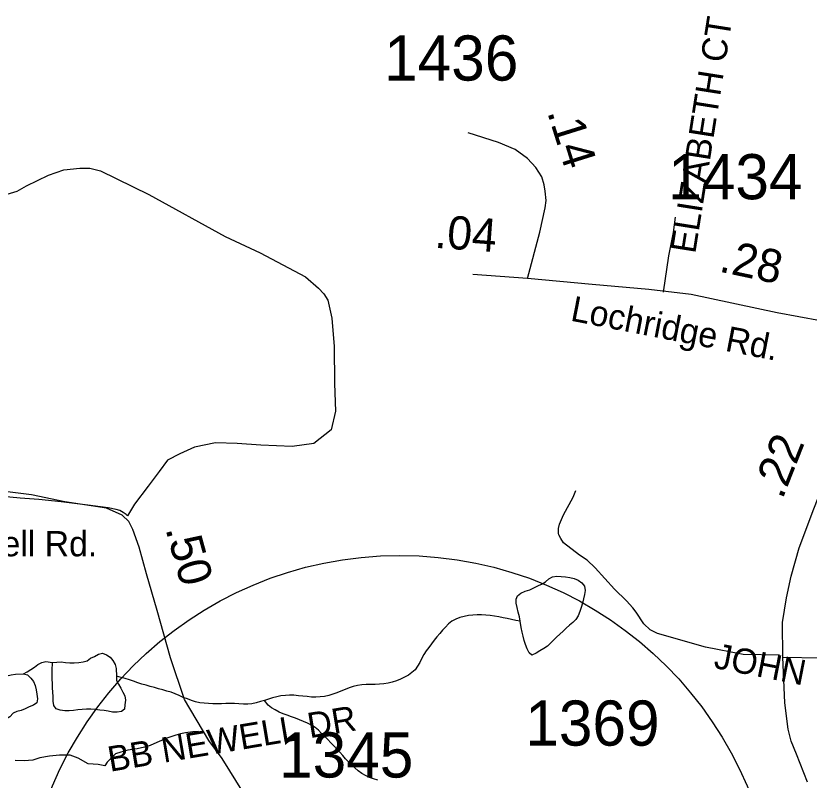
# Model space of a CAD drawing. Extents: x 1950930 to 2061844, y 904556 to 1017002.
# Drawn here: x 1996439 to 1999426, y 964303 to 967179 of the extents above; entities that cross this region are included whole.
import ezdxf

# ---------------------------------------------------------------- set-up
doc = ezdxf.new("R2010")
doc.units = 0
for name, color, linetype in [('Exist Hydrographic Misc Water Feature', 7, 'Continuous'), ('Exist Road Blue Ridge Parkway', 7, 'Continuous'), ('Exist Road Non-System Type 51', 7, 'Continuous'), ('Exist Road Non-System Type 51 Label', 7, 'Continuous'), ('Exist Road Primary US Structure Standard Bridge CELL', 7, 'Continuous'), ('Exist Road Secondary Type 51 Attributed', 7, 'Continuous'), ('Exist Road Secondary Type 51 Label', 7, 'Continuous'), ('Exist Road Secondary Type 51 Number Label', 7, 'Continuous')]:
    doc.layers.add(name, color=color, linetype=linetype)

msp = doc.modelspace()

# ---------------------------------------------------------------- linework, layer by layer
at = {"layer": 'Exist Hydrographic Misc Water Feature'}
for points in [[(1998337.7, 964901.1), (1998334.7, 964917.6), (1998330, 964934.9), (1998325.9, 964952.2), (1998323.2, 964968.7), (1998323.2, 964984.2), (1998328.3, 964996.4), (1998339.8, 965006.1), (1998356.2, 965013.1), (1998373.6, 965019.3), (1998389, 965026.4), (1998403.8, 965033.4), (1998418.5, 965040.5), (1998432.9, 965048.4), (1998446.2, 965059.7), (1998460, 965067.6), (1998475.5, 965070.6), (1998492.4, 965069.4), (1998509, 965067.4), (1998525.4, 965065.4), (1998541.2, 965060.9), (1998556.7, 965055.7), (1998570.1, 965045.5), (1998580.3, 965032.3), (1998582.2, 965016.6), (1998580.3, 965001), (1998576.6, 964984.7), (1998572.7, 964968.4), (1998568, 964952.1), (1998562.9, 964936.7), (1998556.1, 964921.2), (1998547.5, 964907.4), (1998536.6, 964896.2), (1998523.5, 964885.8), (1998511, 964874.5), (1998499.1, 964863.2), (1998487, 964852.1), (1998475.1, 964840.8), (1998463.4, 964829.6), (1998452.2, 964817.5), (1998440.1, 964806.2), (1998426.5, 964797.5), (1998412.4, 964788.7), (1998398.4, 964780.1), (1998382, 964773), (1998371.4, 964781.4), (1998364.2, 964796.3), (1998357.8, 964812.9), (1998352.9, 964828.6), (1998348.6, 964844.3), (1998345.1, 964859.9), (1998341.4, 964876.4), (1998337.7, 964901.1)], [(1998337.7, 964901.1), (1998321.7, 964903.8), (1998305.6, 964906.7), (1998289.4, 964910.3), (1998273.2, 964913.1), (1998257, 964916.7), (1998240.8, 964919.5), (1998224.8, 964921.5), (1998208.6, 964923.4), (1998192.2, 964924.7), (1998175.8, 964925), (1998159.3, 964923.6), (1998142.9, 964921.5), (1998126.5, 964918.6), (1998110.8, 964914.8), (1998095.2, 964908.6), (1998080.8, 964900.7), (1998068.1, 964890.2), (1998056.8, 964878.2), (1998045.7, 964866.9), (1998034.9, 964854), (1998024, 964841.9), (1998013.8, 964829), (1998003.7, 964816.1), (1997993.7, 964802.3), (1997983.6, 964789.4), (1997974.8, 964775.7), (1997967, 964761), (1997959.6, 964745.7), (1997951.6, 964731.1), (1997942, 964718.2), (1997930.3, 964707.7), (1997917, 964698.2), (1997902.6, 964690.2), (1997887.2, 964682.3), (1997871.7, 964676), (1997856.1, 964671.5), (1997840.3, 964667.7), (1997824.3, 964664.8), (1997807.9, 964663.4), (1997791.5, 964663), (1997774.9, 964662.5), (1997758.3, 964662), (1997741.7, 964660.8), (1997725.7, 964658.6), (1997709.5, 964654.8), (1997693.9, 964650.3), (1997678.5, 964644), (1997662.9, 964637.8), (1997647.5, 964631.5), (1997632.2, 964626.1), (1997616.8, 964620.7), (1997600.8, 964617.7), (1997584.8, 964615.5), (1997568.4, 964615), (1997552.2, 964615.4), (1997535.8, 964617.4), (1997519.2, 964618.5), (1997502.6, 964619.7), (1997486.2, 964621.8), (1997469.6, 964622.1), (1997453.6, 964621.6), (1997437.2, 964620.3), (1997421.4, 964616.5), (1997405.4, 964612), (1997375.6, 964602.7)], [(1996577.2, 964744.7), (1996593.4, 964746.9), (1996609.8, 964747.4), (1996626.2, 964745.3), (1996642.4, 964743.4), (1996658.8, 964743.9), (1996675.4, 964745.1), (1996691.8, 964747.3), (1996707, 964751.1), (1996720.3, 964761.5), (1996735.3, 964767.7), (1996749.8, 964776.4), (1996764.6, 964780.2), (1996780.4, 964774.2), (1996794.3, 964765.6), (1996804.4, 964752.4), (1996812.6, 964738.3), (1996816.3, 964722.6), (1996817.5, 964693.8)], [(1996467.1, 964702), (1996481.4, 964709.8), (1996495.6, 964718.6), (1996509.3, 964727.3), (1996522, 964737.7), (1996536.2, 964745.7), (1996552.2, 964748.5), (1996577.2, 964744.7)], [(1996817.5, 964693.8), (1996818.3, 964677.4), (1996825.7, 964663.3), (1996833.9, 964648.4), (1996841.9, 964634.2), (1996848.9, 964619.3), (1996851.5, 964603.7), (1996849.1, 964586.5), (1996847.8, 964569.3), (1996837.2, 964560.5), (1996819.9, 964558.3), (1996803.3, 964558.7), (1996786.9, 964561.5), (1996770.9, 964564.3), (1996754.5, 964566.3), (1996738.1, 964568.3), (1996721.7, 964569.4), (1996705.5, 964569.8), (1996689.1, 964568.5), (1996672.7, 964567.2), (1996656.3, 964565), (1996639.7, 964563.8), (1996623.5, 964563.3), (1996606.3, 964565.3), (1996590.3, 964571.4), (1996581.5, 964583), (1996579, 964599.4), (1996578.8, 964616.8), (1996577.6, 964633.2), (1996577, 964649.6), (1996576.6, 964666), (1996575.9, 964682.4), (1996575.7, 964698.8), (1996575.5, 964715.2), (1996577.2, 964744.7)], [(1996294.8, 964598), (1996281.9, 964608.1), (1996268.6, 964618.2), (1996255, 964628.4), (1996242.5, 964639.3), (1996230.8, 964650.2), (1996224.1, 964663.4), (1996226.5, 964680.6), (1996229, 964697.8), (1996236.2, 964712.4), (1996248.5, 964723.7), (1996263.8, 964722.5), (1996279.8, 964718.1), (1996296.2, 964712), (1996311.2, 964706), (1996325.6, 964697.5), (1996340.1, 964690.6), (1996356.3, 964687.8), (1996373.1, 964688.2), (1996389.1, 964690.4), (1996405.1, 964695), (1996421.1, 964698.7), (1996437.3, 964701.7), (1996467.1, 964702)], [(1996467.1, 964702), (1996483.3, 964698.3), (1996494.9, 964686.6), (1996505.2, 964673.3), (1996511.5, 964658.3), (1996515.4, 964642.6), (1996517.9, 964626.2), (1996519.8, 964608.9), (1996517.5, 964593.4), (1996504.8, 964584.6), (1996488.4, 964578.3), (1996474.2, 964570.5), (1996458.9, 964565), (1996442.9, 964561.3), (1996428.3, 964554.1), (1996415.8, 964541.3), (1996403.1, 964533.3), (1996388.3, 964539.5), (1996372.9, 964547.2), (1996357.8, 964553.2), (1996342.8, 964559.3), (1996328, 964566.9), (1996313.9, 964576.3), (1996294.8, 964598)], [(1997375.6, 964602.7), (1997359.9, 964598), (1997343.9, 964593.5), (1997327.9, 964589.7), (1997311.9, 964588.5), (1997295.7, 964588), (1997279.1, 964589.1), (1997262.7, 964591), (1997246.3, 964591.5), (1997229.8, 964590.9), (1997213.4, 964589.6), (1997197, 964589.1), (1997180.6, 964589.5), (1997164.2, 964590.6), (1997147.6, 964591.8), (1997131.4, 964593.8), (1997115.4, 964597.4), (1997100, 964601.8), (1997084.7, 964607.9), (1997069.5, 964613.9), (1997054.1, 964620.8), (1997038.9, 964626.8), (1997023.6, 964633), (1997007.8, 964637.4), (1996992.2, 964641.8), (1996976.2, 964646.2), (1996960.4, 964650.7), (1996944.6, 964655.1), (1996929, 964659.5), (1996913.2, 964663.9), (1996897.7, 964669.2), (1996881.9, 964674.4), (1996866.3, 964679.7), (1996850.9, 964685), (1996835.1, 964689.4), (1996817.5, 964693.8)], [(1997801.5, 964302.5), (1997785.7, 964307.9), (1997770.6, 964313.1), (1997755.4, 964320), (1997741.2, 964327.7), (1997728.1, 964337), (1997715.8, 964348.7), (1997703.9, 964360.5), (1997692, 964371.3), (1997680.6, 964383), (1997669.5, 964394.7), (1997658.4, 964407.3), (1997647.1, 964419), (1997636.1, 964431.5), (1997624.8, 964443.2), (1997613.3, 964455), (1997601.8, 964466.8), (1997590.1, 964478.5), (1997578.4, 964490.2), (1997565.7, 964500.3), (1997552.2, 964509.5), (1997537.6, 964517.2), (1997522.3, 964523.3), (1997507.3, 964529.3), (1997491.9, 964535.5), (1997476.3, 964540.7), (1997460.9, 964546.8), (1997445.6, 964552), (1997430.6, 964558.8), (1997415.6, 964566.5), (1997401.7, 964575), (1997389.4, 964585.2), (1997375.6, 964602.7)]]:
    msp.add_lwpolyline(points, dxfattribs=at)
at = {"layer": 'Exist Road Blue Ridge Parkway'}
msp.add_circle((1997884.4, 963728.9), 1419.3, dxfattribs=at)
at = {"layer": 'Exist Road Non-System Type 51'}
for points in [[(1996367, 966496.1), (1996443.2, 966518.9), (1996479.1, 966539.3), (1996561.5, 966578.8), (1996619.9, 966599.1), (1996679.6, 966606.1), (1996717.6, 966606.1), (1996757, 966594.9), (1996940.2, 966506.6), (1997226.9, 966348), (1997359.1, 966287.5), (1997529.8, 966196.4), (1997578.2, 966153.5), (1997598, 966133.1), (1997613.4, 966108.5), (1997629.2, 966041.3), (1997637.8, 965934.4), (1997639.1, 965795.1), (1997641.9, 965691), (1997626.4, 965620.7), (1997561, 965569.3), (1997479.4, 965558.1), (1997361.2, 965563.7), (1997272.6, 965569.3), (1997190.5, 965572.3), (1997111.2, 965556.2), (1997056.1, 965530.8), (1997010.4, 965506.1), (1996978.1, 965463.9), (1996937.2, 965408.8), (1996885.2, 965340.8), (1996858.9, 965296.9)], [(1998878.1, 966138.4), (1998898.2, 966275.3), (1998914.6, 966363.3), (1998922.8, 966421)], [(1999314.9, 964772.9), (1999176.9, 964775.2), (1999035.8, 964803.4), (1998855.1, 964854.6), (1998827.4, 964868.4), (1998803.2, 964890.2), (1998774, 964935.1), (1998762.4, 964950.8), (1998738.8, 964977.1), (1998692.8, 965020.9), (1998620.6, 965101.9), (1998590.2, 965130.1), (1998560.8, 965149.7), (1998501.6, 965195.9), (1998490.4, 965211.6), (1998483.2, 965225.1), (1998482, 965230.3), (1998481.8, 965240.2), (1998482.6, 965249.9), (1998486, 965265.4), (1998501.1, 965301.1), (1998536.8, 965367.9), (1998548, 965393.1)], [(1996858.9, 965296.9), (1996854.8, 965301.6), (1996843.4, 965310.3), (1996830.6, 965316.8), (1996816.8, 965320.6), (1996786.5, 965326.8), (1996709.8, 965337.3), (1996609.8, 965350.4), (1996525.2, 965359), (1996454.8, 965363.8), (1996375.8, 965370.8)], [(1997126.5, 964485.9), (1997105.9, 964484.1), (1997078, 964480.8), (1997059.4, 964476.6), (1997037.8, 964470.4), (1997007.9, 964460.4), (1996969.4, 964444.1), (1996944.1, 964433.4), (1996923.5, 964426.6), (1996895.4, 964420.9), (1996861, 964415.1), (1996834, 964407.9), (1996813.9, 964401.7), (1996806.8, 964394.6), (1996782.8, 964370.3), (1996774, 964356.6), (1996749.2, 964361.6), (1996710.8, 964364.1), (1996673.5, 964385.2), (1996643.6, 964396.4), (1996602.6, 964396.4), (1996565.4, 964392.7), (1996529.4, 964386.4), (1996503.4, 964377.8), (1996469.8, 964375.2), (1996436.2, 964376.5)]]:
    msp.add_lwpolyline(points, dxfattribs=at)
at = {"layer": 'Exist Road Secondary Type 51 Attributed'}
for points in [[(1998365.4, 966190.4), (1998411.5, 966365), (1998432.3, 966455.9), (1998436.1, 966484.4), (1998432.3, 966518.5), (1998428.5, 966543.1), (1998419.1, 966573.4), (1998396.4, 966607.5), (1998366, 966641.6), (1998318.7, 966675.8), (1998256.2, 966702.3), (1998142.6, 966738.3)], [(1998365.4, 966190.4), (1998159.8, 966205.4)], [(1999763.2, 965820.3), (1999733.7, 965865.1), (1999702.8, 965905.3), (1999644.5, 965966.1), (1999549.9, 966016.3), (1999305.7, 966060.8), (1998981.6, 966130), (1998822.5, 966148.9), (1998608.5, 966167.9), (1998365.4, 966190.4)], [(1999327, 964765.4), (1999325.3, 964895.3), (1999341, 964988.8), (1999357.9, 965070.7), (1999388.8, 965177.3), (1999443.4, 965323.3), (1999487.5, 965435), (1999508.6, 965526.9), (1999558.9, 965594.7), (1999653.1, 965708.6), (1999763.2, 965820.3)], [(1997429.1, 963928.8), (1997405.2, 964014.9), (1997375.3, 964065), (1997344.9, 964167.9), (1997295.5, 964254.4), (1997215.3, 964384.1), (1997165.9, 964452.1), (1997074.3, 964605.4), (1997020.6, 964763.4), (1996971.1, 964941.5), (1996931.3, 965079.3), (1996903.6, 965179.5), (1996879.5, 965245.5), (1996863.8, 965275.4), (1996839.6, 965299.5), (1996779.8, 965325.5), (1996623.8, 965349.8), (1996497.9, 965376), (1996335.9, 965396.4), (1996299.8, 965402.5), (1996154, 965422.7), (1996007.9, 965433), (1995867.9, 965433.1), (1995739.7, 965427.3)], [(1999327, 964765.4), (1999469, 964763.1), (1999627.1, 964762.8), (1999777, 964768.5)], [(1999420.1, 964295.3), (1999378, 964400.3), (1999357.9, 964449.8), (1999347.1, 964494.5), (1999334.8, 964593.4), (1999327, 964765.4)]]:
    msp.add_lwpolyline(points, dxfattribs=at)

# ---------------------------------------------------------------- texts
at = {"layer": 'Exist Road Non-System Type 51 Label'}
for s, rotation, p in [('  ELIZABETH CT', 81.0325, (1998985.9, 966211.4)), ('  JOHN WADE RD', 348.9196, (1998994.3, 964738.8)), ('  BB NEWELL DR', 9.5465, (1996723.9, 964322))]:
    msp.add_text(s, height=95, rotation=rotation, dxfattribs=at).set_placement(p)
at = {"layer": 'Exist Road Primary US Structure Standard Bridge CELL'}
for s, rotation, p in [('.14', 287.343, (1998438.8, 966817.1)), ('.04', 355.8215, (1998013.4, 966306.2)), ('.28', 347.9629, (1999082.9, 966217)), ('.22', 68.4479, (1999325, 965356.1)), ('.50', 285.4716, (1997001.5, 965248.5))]:
    msp.add_text(s, height=125, rotation=rotation, dxfattribs=at).set_placement(p)
at = {"layer": 'Exist Road Secondary Type 51 Label'}
msp.add_text('Lochridge Rd.', height=95, rotation=348.9511, dxfattribs=at).set_placement((1998523.8, 966032.3))
msp.add_text('Newell Rd.', height=95, dxfattribs=at).set_placement((1996131, 965144.8))
at = {"layer": 'Exist Road Secondary Type 51 Number Label'}
for s, p in [('1436', (1997825.3, 966935)), ('1434', (1998895.3, 966488.4)), ('1369', (1998357, 964432.3)), ('1345', (1997430, 964312.3))]:
    msp.add_text(s, height=170, dxfattribs=at).set_placement(p)

doc.saveas('drawing.dxf')
